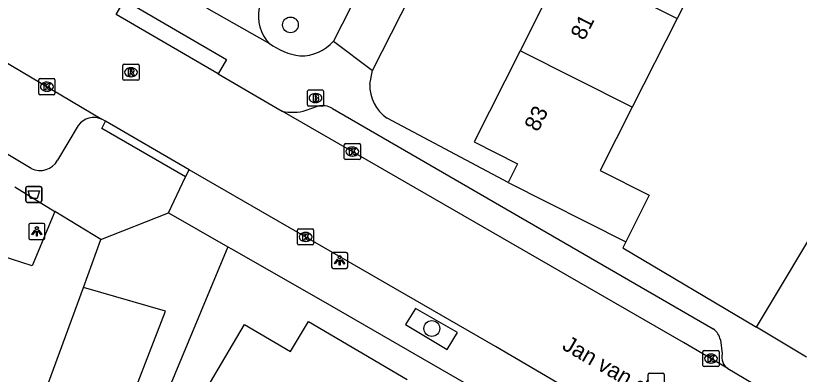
# Model space of a CAD drawing. Extents: x 160356 to 161355, y 381727 to 382845.
# Drawn here: x 160695.98 to 160744.66, y 382199.27 to 382221.58 of the extents above; entities that cross this region are included whole.
import ezdxf

# ---------------------------------------------------------------- set-up
doc = ezdxf.new("R2010")
doc.units = 0
for name, color, linetype in [('IMGEO_Afvalbak', 7, 'Continuous'), ('IMGEO_Boom', 7, 'Continuous'), ('IMGEO_Brandkraan', 7, 'Continuous'), ('IMGEO_Groenvoorziening', 7, 'Continuous'), ('IMGEO_Kolk', 7, 'Continuous'), ('IMGEO_Lichtpunt', 7, 'Continuous'), ('IMGEO_Muur', 7, 'Continuous'), ('IMGEO_Openbare_ruimte_label', 7, 'Continuous'), ('IMGEO_Pand', 7, 'Continuous'), ('IMGEO_Pand_nummerreeks', 7, 'Continuous'), ('IMGEO_Parkeervlak_open', 7, 'Continuous'), ('IMGEO_Rijbaan_lokaal_open', 7, 'Continuous'), ('IMGEO_Rioolput', 7, 'Continuous'), ('IMGEO_Voetpad_open', 7, 'Continuous'), ('IMGEO_Woonerf_open', 7, 'Continuous')]:
    doc.layers.add(name, color=color, linetype=linetype)

msp = doc.modelspace()

# ---------------------------------------------------------------- linework, layer by layer
at = {"layer": 'IMGEO_Afvalbak'}
for p, q in [((160696.614, 382210.063), (160696.614, 382210.863)), ((160696.614, 382210.863), (160696.614, 382210.063)), ((160696.714, 382210.963), (160697.504, 382210.963)), ((160697.504, 382210.963), (160696.714, 382210.963)), ((160697.604, 382210.863), (160697.604, 382210.063)), ((160697.604, 382210.063), (160697.604, 382210.863)), ((160697.504, 382209.963), (160696.714, 382209.963)), ((160696.714, 382209.963), (160697.504, 382209.963))]:
    msp.add_line(p, q, dxfattribs=at)
msp.add_lwpolyline([(160696.757, 382210.677), (160697.461, 382210.677), (160697.312, 382210.207), (160696.906, 382210.207), (160696.757, 382210.677)], dxfattribs=at)
for centre, start, end in [((160696.714, 382210.863), 90, 180), ((160696.714, 382210.863), 90, 180), ((160697.504, 382210.863), 0, 90), ((160697.504, 382210.863), 360, 90), ((160696.714, 382210.063), 180, 270), ((160696.714, 382210.063), 180, 270), ((160697.504, 382210.063), 270, 0), ((160697.504, 382210.063), 270, 0)]:
    msp.add_arc(centre, 0.1, start, end, dxfattribs=at)
at = {"layer": 'IMGEO_Boom'}
for centre in [(160713.05, 382221.005), (160721.834, 382202.121)]:
    msp.add_circle(centre, 0.489, dxfattribs=at)
at = {"layer": 'IMGEO_Brandkraan'}
for p, q in [((160714.182, 382216.956), (160715.034, 382216.956)), ((160714.107, 382216.03), (160714.107, 382216.882)), ((160714.595, 382216.736), (160714.62, 382216.736)), ((160715.108, 382216.882), (160715.108, 382216.03)), ((160715.034, 382215.956), (160714.182, 382215.956)), ((160714.618, 382216.176), (160714.593, 382216.176))]:
    msp.add_line(p, q, dxfattribs=at)
for points in [[(160714.182, 382216.956), (160715.034, 382216.956)], [(160714.107, 382216.03), (160714.107, 382216.882)], [(160714.455, 382216.656), (160714.455, 382216.256), (160714.668, 382216.256)], [(160714.686, 382216.656), (160714.455, 382216.656)], [(160714.634, 382216.575), (160714.58, 382216.575), (160714.58, 382216.499)], [(160714.58, 382216.499), (160714.633, 382216.499)], [(160714.642, 382216.423), (160714.58, 382216.423), (160714.58, 382216.342)], [(160715.108, 382216.882), (160715.108, 382216.03)], [(160715.034, 382215.956), (160714.182, 382215.956)], [(160714.58, 382216.342), (160714.642, 382216.342)]]:
    msp.add_lwpolyline(points, dxfattribs=at)
for centre, radius, start, end in [((160714.184, 382216.88), 0.0765, 91.552, 178.448), ((160714.184, 382216.88), 0.0765, 91.552, 178.448), ((160715.032, 382216.88), 0.0765, 1.552, 88.448), ((160715.032, 382216.88), 0.0765, 1.552, 88.448), ((160714.635, 382216.537), 0.0379, 267.8285, 90.9355), ((160714.643, 382216.382), 0.0404, 269.8759, 90.5077), ((160714.69, 382216.511), 0.145, 59.4692, 91.5367), ((160714.715, 382216.558), 0.0922, 285.5137, 58.1501), ((160714.72, 382216.366), 0.105, 301.3115, 78.989), ((160714.184, 382216.032), 0.0765, 181.552, 268.448), ((160714.184, 382216.032), 0.0765, 181.552, 268.448), ((160714.674, 382216.507), 0.251, 268.6676, 293.5347), ((160715.032, 382216.032), 0.0765, 271.552, 358.448), ((160715.032, 382216.032), 0.0765, 271.552, 358.448)]:
    msp.add_arc(centre, radius, start, end, dxfattribs=at)
for centre, major_axis, ratio, start_param, end_param in [((160714.594, 382216.456), (-0.387, 0.002), 0.722429, 4.712389, 7.853982), ((160714.619, 382216.456), (-0.39, 0.002), 0.717154, 1.570796, 4.712389)]:
    msp.add_ellipse(centre, major_axis=major_axis, ratio=ratio, start_param=start_param, end_param=end_param, dxfattribs=at)
at = {"layer": 'IMGEO_Groenvoorziening'}
msp.add_lwpolyline([(160709.17, 382207.204), (160704.182, 382195.187)], dxfattribs=at)
at = {"layer": 'IMGEO_Kolk'}
for p, q in [((160697.423, 382216.736), (160697.423, 382217.588)), ((160697.498, 382217.662), (160698.35, 382217.662)), ((160697.911, 382217.442), (160697.936, 382217.442)), ((160698.424, 382217.588), (160698.424, 382216.736)), ((160698.35, 382216.662), (160697.498, 382216.662)), ((160697.934, 382216.882), (160697.909, 382216.882)), ((160716.396, 382212.7), (160716.396, 382213.552)), ((160716.471, 382213.626), (160717.323, 382213.626)), ((160717.397, 382213.552), (160717.397, 382212.7)), ((160716.884, 382213.406), (160716.909, 382213.406)), ((160717.323, 382212.626), (160716.471, 382212.626)), ((160716.907, 382212.846), (160716.882, 382212.846)), ((160713.491, 382207.391), (160713.491, 382208.243)), ((160713.566, 382208.317), (160714.418, 382208.317)), ((160714.492, 382208.243), (160714.492, 382207.391)), ((160713.979, 382208.097), (160714.004, 382208.097)), ((160714.418, 382207.317), (160713.566, 382207.317)), ((160714.002, 382207.537), (160713.977, 382207.537)), ((160738.671, 382199.822), (160738.671, 382200.674)), ((160738.746, 382200.748), (160739.598, 382200.748)), ((160739.159, 382200.528), (160739.184, 382200.528)), ((160739.672, 382200.674), (160739.672, 382199.822)), ((160739.182, 382199.968), (160739.157, 382199.968)), ((160739.598, 382199.748), (160738.746, 382199.748))]:
    msp.add_line(p, q, dxfattribs=at)
for points in [[(160697.423, 382216.736), (160697.423, 382217.588)], [(160697.498, 382217.662), (160698.35, 382217.662)], [(160698.424, 382217.588), (160698.424, 382216.736)], [(160697.744, 382217.362), (160697.867, 382217.362), (160697.867, 382217.211), (160697.997, 382217.362), (160698.161, 382217.362), (160698.015, 382217.211), (160698.168, 382216.962), (160698.016, 382216.962), (160697.931, 382217.126), (160697.867, 382217.059), (160697.867, 382216.962), (160697.744, 382216.962), (160697.744, 382217.362)], [(160698.35, 382216.662), (160697.498, 382216.662)], [(160716.396, 382212.7), (160716.396, 382213.552)], [(160716.471, 382213.626), (160717.323, 382213.626)], [(160717.397, 382213.552), (160717.397, 382212.7)], [(160716.717, 382213.326), (160716.84, 382213.326), (160716.84, 382213.175), (160716.97, 382213.326), (160717.134, 382213.326), (160716.988, 382213.175), (160717.141, 382212.926), (160716.989, 382212.926), (160716.904, 382213.09), (160716.84, 382213.023), (160716.84, 382212.926), (160716.717, 382212.926), (160716.717, 382213.326)], [(160717.323, 382212.626), (160716.471, 382212.626)], [(160713.491, 382207.391), (160713.491, 382208.243)], [(160713.566, 382208.317), (160714.418, 382208.317)], [(160714.492, 382208.243), (160714.492, 382207.391)], [(160713.812, 382208.017), (160713.935, 382208.017), (160713.935, 382207.866), (160714.065, 382208.017), (160714.229, 382208.017), (160714.083, 382207.866), (160714.236, 382207.617), (160714.084, 382207.617), (160713.999, 382207.781), (160713.935, 382207.714), (160713.935, 382207.617), (160713.812, 382207.617), (160713.812, 382208.017)], [(160714.418, 382207.317), (160713.566, 382207.317)], [(160738.671, 382199.822), (160738.671, 382200.674)], [(160738.746, 382200.748), (160739.598, 382200.748)], [(160738.992, 382200.448), (160739.115, 382200.448), (160739.115, 382200.297), (160739.245, 382200.448), (160739.409, 382200.448), (160739.263, 382200.297), (160739.416, 382200.048), (160739.264, 382200.048), (160739.179, 382200.212), (160739.115, 382200.145), (160739.115, 382200.048), (160738.992, 382200.048), (160738.992, 382200.448)], [(160739.672, 382200.674), (160739.672, 382199.822)], [(160739.598, 382199.748), (160738.746, 382199.748)]]:
    msp.add_lwpolyline(points, dxfattribs=at)
for centre, start, end in [((160697.5, 382217.586), 91.552, 178.448), ((160697.5, 382217.586), 91.552, 178.448), ((160698.348, 382217.586), 1.552, 88.448), ((160698.348, 382217.586), 1.552, 88.448), ((160697.5, 382216.738), 181.552, 268.448), ((160697.5, 382216.738), 181.552, 268.448), ((160698.348, 382216.738), 271.552, 358.448), ((160698.348, 382216.738), 271.552, 358.448), ((160716.473, 382213.55), 91.552, 178.448), ((160716.473, 382213.55), 91.552, 178.448), ((160717.321, 382213.55), 1.552, 88.448), ((160717.321, 382213.55), 1.552, 88.448), ((160716.473, 382212.702), 181.552, 268.448), ((160716.473, 382212.702), 181.552, 268.448), ((160717.321, 382212.702), 271.552, 358.448), ((160717.321, 382212.702), 271.552, 358.448), ((160713.568, 382208.241), 91.552, 178.448), ((160713.568, 382208.241), 91.552, 178.448), ((160714.416, 382208.241), 1.552, 88.448), ((160714.416, 382208.241), 1.552, 88.448), ((160713.568, 382207.393), 181.552, 268.448), ((160713.568, 382207.393), 181.552, 268.448), ((160714.416, 382207.393), 271.552, 358.448), ((160714.416, 382207.393), 271.552, 358.448), ((160738.748, 382200.672), 91.552, 178.448), ((160738.748, 382200.672), 91.552, 178.448), ((160739.596, 382200.672), 1.552, 88.448), ((160739.596, 382200.672), 1.552, 88.448), ((160738.748, 382199.824), 181.552, 268.448), ((160738.748, 382199.824), 181.552, 268.448), ((160739.596, 382199.824), 271.552, 358.448), ((160739.596, 382199.824), 271.552, 358.448)]:
    msp.add_arc(centre, 0.0765, start, end, dxfattribs=at)
for centre, major_axis, ratio, start_param, end_param in [((160697.91, 382217.162), (-0.387, 0.002), 0.722429, 4.712389, 7.853982), ((160697.935, 382217.162), (-0.39, 0.002), 0.717154, 1.570796, 4.712389), ((160716.883, 382213.126), (-0.387, 0.002), 0.722429, 4.712389, 7.853982), ((160716.908, 382213.126), (-0.39, 0.002), 0.717154, 1.570796, 4.712389), ((160713.978, 382207.817), (-0.387, 0.002), 0.722429, 4.712389, 7.853982), ((160714.003, 382207.817), (-0.39, 0.002), 0.717154, 1.570796, 4.712389), ((160739.158, 382200.248), (-0.387, 0.002), 0.722429, 4.712389, 7.853982), ((160739.183, 382200.248), (-0.39, 0.002), 0.717154, 1.570796, 4.712389)]:
    msp.add_ellipse(centre, major_axis=major_axis, ratio=ratio, start_param=start_param, end_param=end_param, dxfattribs=at)
at = {"layer": 'IMGEO_Lichtpunt'}
for p, q in [((160697.702, 382208.66), (160696.894, 382208.66)), ((160697.702, 382208.66), (160696.894, 382208.66)), ((160696.8, 382208.565), (160696.8, 382207.758)), ((160696.8, 382208.565), (160696.8, 382207.758)), ((160697.796, 382207.758), (160697.796, 382208.565)), ((160697.796, 382207.758), (160697.796, 382208.565)), ((160696.894, 382207.664), (160697.702, 382207.664)), ((160696.894, 382207.664), (160697.702, 382207.664)), ((160715.609, 382206.759), (160715.609, 382205.952)), ((160715.609, 382206.759), (160715.609, 382205.952)), ((160716.511, 382206.854), (160715.703, 382206.854)), ((160716.511, 382206.854), (160715.703, 382206.854)), ((160716.605, 382205.952), (160716.605, 382206.759)), ((160716.605, 382205.952), (160716.605, 382206.759)), ((160715.703, 382205.858), (160716.511, 382205.858)), ((160715.703, 382205.858), (160716.511, 382205.858))]:
    msp.add_line(p, q, dxfattribs=at)
for points in [[(160697.174, 382208.229), (160697.213, 382208.201), (160697.025, 382207.939), (160696.987, 382207.966), (160697.174, 382208.229)], [(160697.276, 382208.181), (160697.323, 382208.181), (160697.323, 382207.859), (160697.276, 382207.859), (160697.276, 382208.181)], [(160697.386, 382208.201), (160697.424, 382208.228), (160697.611, 382207.966), (160697.572, 382207.938), (160697.386, 382208.201)], [(160715.983, 382206.423), (160716.022, 382206.395), (160715.834, 382206.133), (160715.796, 382206.16), (160715.983, 382206.423)], [(160716.085, 382206.375), (160716.132, 382206.375), (160716.132, 382206.053), (160716.085, 382206.053), (160716.085, 382206.375)], [(160716.195, 382206.395), (160716.233, 382206.422), (160716.42, 382206.16), (160716.381, 382206.132), (160716.195, 382206.395)]]:
    msp.add_lwpolyline(points, dxfattribs=at)
for centre in [(160697.299, 382208.363), (160716.108, 382206.557)]:
    msp.add_circle(centre, 0.0994, dxfattribs=at)
for centre, start, end in [((160696.894, 382208.565), 90, 180), ((160696.894, 382208.565), 90, 180), ((160697.702, 382208.565), 0, 90), ((160697.702, 382208.565), 0, 90), ((160696.894, 382207.758), 180, 270), ((160696.894, 382207.758), 180, 270), ((160697.702, 382207.758), 270, 0), ((160697.702, 382207.758), 270, 360), ((160715.703, 382206.759), 90, 180), ((160715.703, 382206.759), 90, 180), ((160716.511, 382206.759), 0, 90), ((160716.511, 382206.759), 0, 90), ((160715.703, 382205.952), 180, 270), ((160715.703, 382205.952), 180, 270), ((160716.511, 382205.952), 270, 0), ((160716.511, 382205.952), 270, 360)]:
    msp.add_arc(centre, 0.0946, start, end, dxfattribs=at)
at = {"layer": 'IMGEO_Muur'}
msp.add_lwpolyline([(160733.703, 382207.143), (160741.994, 382202.203)], dxfattribs=at)
at = {"layer": 'IMGEO_Pand'}
for points in [[(160739.863, 382226.938), (160737.074, 382221.408)], [(160730.104, 382224.924), (160727.314, 382219.394)], [(160730.104, 382224.924), (160737.074, 382221.408)], [(160737.074, 382221.408), (160734.284, 382215.878)], [(160727.314, 382219.394), (160724.456, 382213.728), (160727.163, 382212.362), (160726.577, 382211.201)], [(160734.284, 382215.878), (160727.314, 382219.394)], [(160734.284, 382215.878), (160732.298, 382211.942), (160735.336, 382210.409), (160733.877, 382207.518)], [(160726.577, 382211.201), (160733.877, 382207.518)], [(160741.994, 382202.203), (160746.544, 382209.809)], [(160714.794, 382189.639), (160714.612, 382189.747), (160713.942, 382188.613), (160711.057, 382190.316), (160713.091, 382193.76), (160710.034, 382195.565), (160710.196, 382195.84), (160707.337, 382197.528), (160710.2, 382202.375), (160713.058, 382200.686), (160714.166, 382202.562), (160720.291, 382198.944)], [(160745.108, 382200.341), (160741.994, 382202.203)]]:
    msp.add_lwpolyline(points, dxfattribs=at)
at = {"layer": 'IMGEO_Parkeervlak_open'}
for points in [[(160696.948, 382212.077), (160690.724, 382215.81)], [(160699.874, 382214.745), (160698.591, 382212.586)], [(160695.121, 382190.852), (160700.191, 382204.677)], [(160702.462, 382195.867), (160705.283, 382203.202), (160700.191, 382204.677)]]:
    msp.add_lwpolyline(points, dxfattribs=at)
for centre, radius, start, end in [((160700.836, 382214.083), 1.167, 64.8398, 145.4775), ((160697.503, 382213.19), 1.244, 243.4876, 330.9383)]:
    msp.add_arc(centre, radius, start, end, dxfattribs=at)
at = {"layer": 'IMGEO_Rijbaan_lokaal_open'}
for points in [[(160708.562, 382217.953), (160702.221, 382221.648)], [(160691.327, 382221.079), (160701.332, 382215.14)], [(160708.562, 382217.953), (160712.133, 382215.872), (160712.543, 382215.636)], [(160740.223, 382199.624), (160737.466, 382201.257), (160712.543, 382215.636)], [(160701.553, 382215.009), (160701.332, 382215.14)], [(160706.768, 382211.994), (160701.553, 382215.009)], [(160764.982, 382177.972), (160725.788, 382200.999), (160706.768, 382211.994)], [(160740.223, 382199.624), (160746.617, 382195.836)]]:
    msp.add_lwpolyline(points, dxfattribs=at)
at = {"layer": 'IMGEO_Rioolput'}
for p, q in [((160702.644, 382217.631), (160702.644, 382218.483)), ((160702.719, 382218.557), (160703.571, 382218.557)), ((160703.645, 382218.483), (160703.645, 382217.631)), ((160703.132, 382218.337), (160703.157, 382218.337)), ((160703.571, 382217.557), (160702.719, 382217.557)), ((160703.155, 382217.777), (160703.13, 382217.777)), ((160735.263, 382198.417), (160735.263, 382199.269)), ((160735.338, 382199.343), (160736.19, 382199.343)), ((160736.264, 382199.269), (160736.264, 382198.417))]:
    msp.add_line(p, q, dxfattribs=at)
for points in [[(160702.644, 382217.631), (160702.644, 382218.483)], [(160702.719, 382218.557), (160703.571, 382218.557)], [(160703.645, 382218.483), (160703.645, 382217.631)], [(160703.233, 382218.255), (160702.981, 382218.257), (160702.981, 382217.857)], [(160702.981, 382217.857), (160703.105, 382217.857), (160703.105, 382218.019), (160703.116, 382218.019)], [(160703.159, 382218.176), (160703.105, 382218.176), (160703.105, 382218.095)], [(160703.105, 382218.095), (160703.157, 382218.095)], [(160703.163, 382217.99), (160703.234, 382217.857), (160703.374, 382217.857), (160703.309, 382217.983)], [(160703.571, 382217.557), (160702.719, 382217.557)], [(160735.263, 382198.417), (160735.263, 382199.269)], [(160735.338, 382199.343), (160736.19, 382199.343)], [(160736.264, 382199.269), (160736.264, 382198.417)]]:
    msp.add_lwpolyline(points, dxfattribs=at)
for centre, radius, start, end in [((160702.721, 382218.481), 0.0765, 91.552, 178.448), ((160702.721, 382218.481), 0.0765, 91.552, 178.448), ((160703.569, 382218.481), 0.0765, 1.552, 88.448), ((160703.569, 382218.481), 0.0765, 1.552, 88.448), ((160703.115, 382217.966), 0.0533, 26.0293, 88.6989), ((160703.141, 382218.284), 0.19, 274.7715, 282.9687), ((160703.165, 382218.08), 0.0964, 77.0061, 93.1865), ((160703.179, 382218.137), 0.0378, 276.6634, 79.6772), ((160703.232, 382218.145), 0.109, 350.3612, 89.416), ((160703.23, 382218.145), 0.112, 277.5842, 350.9817), ((160703.214, 382217.93), 0.108, 29.5134, 73.7905), ((160702.721, 382217.633), 0.0765, 181.552, 268.448), ((160702.721, 382217.633), 0.0765, 181.552, 268.448), ((160703.569, 382217.633), 0.0765, 271.552, 358.448), ((160703.569, 382217.633), 0.0765, 271.552, 358.448), ((160735.34, 382199.267), 0.0765, 91.552, 178.448), ((160735.34, 382199.267), 0.0765, 91.552, 178.448), ((160736.188, 382199.267), 0.0765, 1.552, 88.448), ((160736.188, 382199.267), 0.0765, 1.552, 88.448)]:
    msp.add_arc(centre, radius, start, end, dxfattribs=at)
for centre, major_axis, ratio, start_param, end_param in [((160703.131, 382218.057), (-0.387, 0.002), 0.722429, 4.712389, 7.853982), ((160703.156, 382218.057), (-0.39, 0.002), 0.717154, 1.570796, 4.712389)]:
    msp.add_ellipse(centre, major_axis=major_axis, ratio=ratio, start_param=start_param, end_param=end_param, dxfattribs=at)
at = {"layer": 'IMGEO_Voetpad_open'}
for points in [[(160718.139, 382218.175), (160731.807, 382245.071)], [(160723.145, 382234.575), (160715.732, 382220.001)], [(160702.221, 382221.648), (160702.745, 382222.547), (160709.086, 382218.852), (160708.562, 382217.953)], [(160707.84, 382222.072), (160711.752, 382219.855)], [(160715.732, 382220.001), (160718.139, 382218.175)], [(160717.975, 382217.311), (160718.139, 382218.175)], [(160714.03, 382215.692), (160714.732, 382215.951)], [(160715.653, 382215.806), (160739.314, 382202.096)], [(160726.577, 382211.201), (160719.061, 382215.207)], [(160705.484, 382209.308), (160706.522, 382211.56)], [(160706.522, 382211.56), (160706.768, 382211.994)], [(160705.484, 382209.308), (160709.17, 382207.204)], [(160709.17, 382207.204), (160709.392, 382207.077), (160715.083, 382203.827), (160729.043, 382195.747), (160753.672, 382181), (160764.411, 382174.753)], [(160733.877, 382207.518), (160733.703, 382207.143), (160741.994, 382202.203)], [(160723.422, 382201.864), (160720.821, 382203.373), (160720.205, 382202.363), (160722.787, 382200.823), (160723.422, 382201.864)], [(160739.753, 382201.406), (160739.86, 382200.542)]]:
    msp.add_lwpolyline(points, dxfattribs=at)
for centre, radius, start, end in [((160713.433, 382221.533), 2.375, 167.2814, 224.9529), ((160714.165, 382223.019), 3.979, 232.6667, 262.3744), ((160713.69, 382221.787), 2.712, 268.8709, 318.8204), ((160720.408, 382217.235), 2.434, 178.2019, 236.4), ((160715.004, 382214.683), 1.296, 59.9793, 102.1266), ((160713.18, 382218.492), 2.926, 257.4262, 286.8872), ((160738.748, 382201.251), 1.017, 8.7486, 56.183), ((160740.72, 382200.351), 0.881, 167.5018, 235.6484)]:
    msp.add_arc(centre, radius, start, end, dxfattribs=at)
at = {"layer": 'IMGEO_Woonerf_open'}
for points in [[(160706.522, 382211.56), (160701.335, 382214.559), (160701.553, 382215.009)], [(160695.928, 382210.937), (160698.411, 382209.402)], [(160698.411, 382209.402), (160697, 382206.025), (160695.075, 382206.646)], [(160701.279, 382207.656), (160698.411, 382209.402)], [(160701.279, 382207.656), (160705.484, 382209.308)], [(160700.191, 382204.677), (160701.279, 382207.656)]]:
    msp.add_lwpolyline(points, dxfattribs=at)

# ---------------------------------------------------------------- texts
at = {"layer": 'IMGEO_Openbare_ruimte_label'}
msp.add_text('Jan van der Nootstraat', height=1, rotation=329.8714, dxfattribs=at).set_placement((160729.861, 382200.866))
at = {"layer": 'IMGEO_Pand_nummerreeks'}
for s, p in [('81', (160731.289, 382219.99)), ('83', (160728.421, 382214.305))]:
    msp.add_text(s, height=1, rotation=63.2293, dxfattribs=at).set_placement(p)

doc.saveas('drawing.dxf')
